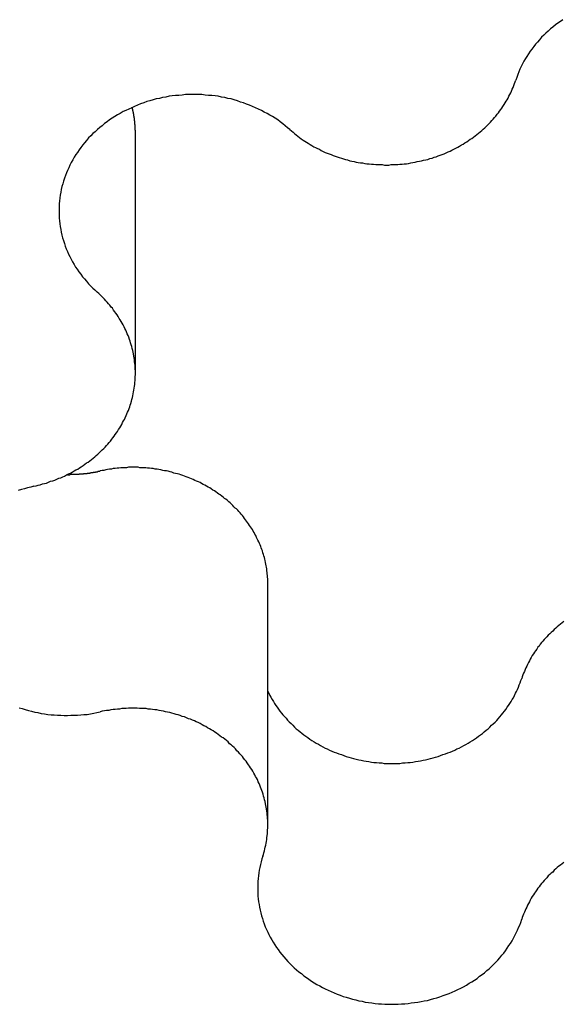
# Model space of a CAD drawing. Extents: x 1107 to 4046, y 937 to 3355.
# Tile 623 of 656: x 2235.84 to 2237.08, y 2683.27 to 2685.52. Entities that reach past the tile are written whole.
import ezdxf

# ---------------------------------------------------------------- set-up
doc = ezdxf.new("R2010")
doc.units = 0
doc.layers.add('KF_VIDA_L___C_REAR', color=7, linetype='CONTINUOUS')

# ---------------------------------------------------------------- blocks, each defined once
blk = doc.blocks.new('KF_VIDA_L___C_REAR')
at = {"layer": 'KF_VIDA_L___C_REAR'}
for p, q in [((49.12542, 995.497405), (49.12542, 996.047405)), ((49.427558, 994.467002), (49.427558, 995.017002))]:
    blk.add_line(p, q, dxfattribs=at)
for points in [[(50.101, 996.305, 0), (50.0951, 996.301, 0), (50.0893, 996.297, 0), (50.0836, 996.293, 0), (50.0781, 996.288, 0), (50.0727, 996.284, 0), (50.0674, 996.279, 0), (50.0622, 996.274, 0), (50.0572, 996.27, 0), (50.0523, 996.265, 0), (50.0476, 996.259, 0), (50.043, 996.254, 0), (50.0386, 996.249, 0), (50.0343, 996.244, 0), (50.0301, 996.238, 0), (50.0261, 996.233, 0), (50.0223, 996.227, 0), (50.0187, 996.221, 0), (50.0152, 996.216, 0), (50.0118, 996.21, 0), (50.0087, 996.204, 0), (50.0056, 996.198, 0), (50.0028, 996.192, 0), (50.0002, 996.186, 0), (49.9977, 996.18, 0), (49.9954, 996.173, 0), (49.9932, 996.167, 0)], [(49.478, 996.054, 0), (49.4816, 996.051, 0), (49.4852, 996.048, 0), (49.4888, 996.045, 0), (49.4925, 996.042, 0), (49.4963, 996.039, 0), (49.5001, 996.036, 0), (49.5039, 996.033, 0), (49.5079, 996.03, 0), (49.5118, 996.028, 0), (49.5158, 996.025, 0), (49.5199, 996.023, 0), (49.524, 996.02, 0), (49.5282, 996.018, 0), (49.5324, 996.015, 0), (49.5366, 996.013, 0), (49.5409, 996.011, 0), (49.5453, 996.009, 0), (49.5497, 996.006, 0), (49.5541, 996.004, 0), (49.5585, 996.002, 0), (49.563, 996, 0), (49.5675, 995.999, 0), (49.5721, 995.997, 0), (49.5767, 995.995, 0), (49.5813, 995.993, 0), (49.586, 995.992, 0), (49.5907, 995.99, 0), (49.5954, 995.989, 0), (49.6002, 995.987, 0), (49.6049, 995.986, 0), (49.6097, 995.985, 0), (49.6146, 995.983, 0), (49.6194, 995.982, 0), (49.6243, 995.981, 0), (49.6291, 995.98, 0), (49.634, 995.979, 0), (49.639, 995.978, 0), (49.6439, 995.978, 0), (49.6489, 995.977, 0), (49.6538, 995.976, 0), (49.6588, 995.976, 0), (49.6638, 995.975, 0), (49.6688, 995.975, 0), (49.6738, 995.974, 0), (49.6788, 995.974, 0), (49.6838, 995.974, 0), (49.6888, 995.974, 0), (49.6938, 995.973, 0), (49.6989, 995.973, 0), (49.7039, 995.973, 0), (49.7089, 995.974, 0), (49.7139, 995.974, 0), (49.7189, 995.974, 0), (49.7239, 995.974, 0), (49.7289, 995.975, 0), (49.7339, 995.975, 0), (49.7389, 995.976, 0), (49.7439, 995.976, 0), (49.7488, 995.977, 0), (49.7538, 995.978, 0), (49.7587, 995.979, 0), (49.7636, 995.98, 0), (49.7685, 995.981, 0), (49.7734, 995.982, 0), (49.7783, 995.983, 0), (49.7831, 995.984, 0), (49.7879, 995.985, 0), (49.7927, 995.986, 0), (49.7975, 995.988, 0), (49.8022, 995.989, 0), (49.8069, 995.991, 0), (49.8116, 995.992, 0), (49.8162, 995.994, 0), (49.8208, 995.996, 0), (49.8254, 995.997, 0), (49.83, 995.999, 0), (49.8345, 996.001, 0), (49.839, 996.003, 0), (49.8434, 996.005, 0), (49.8478, 996.007, 0), (49.8522, 996.009, 0), (49.8565, 996.012, 0), (49.8608, 996.014, 0), (49.865, 996.016, 0), (49.8692, 996.019, 0), (49.8733, 996.021, 0), (49.8774, 996.024, 0), (49.8815, 996.026, 0), (49.8855, 996.029, 0), (49.8894, 996.032, 0), (49.8933, 996.034, 0), (49.8972, 996.037, 0), (49.901, 996.04, 0), (49.9047, 996.043, 0), (49.9084, 996.046, 0), (49.912, 996.049, 0), (49.9156, 996.052, 0), (49.9191, 996.055, 0), (49.9225, 996.058, 0), (49.9259, 996.061, 0), (49.9293, 996.065, 0), (49.9325, 996.068, 0), (49.9357, 996.071, 0), (49.9389, 996.075, 0), (49.9419, 996.078, 0), (49.945, 996.082, 0), (49.9479, 996.085, 0), (49.9508, 996.089, 0), (49.9536, 996.092, 0), (49.9563, 996.096, 0), (49.959, 996.1, 0), (49.9616, 996.103, 0), (49.9641, 996.107, 0), (49.9666, 996.111, 0), (49.969, 996.115, 0), (49.9713, 996.119, 0), (49.9735, 996.122, 0), (49.9757, 996.126, 0), (49.9778, 996.13, 0), (49.9798, 996.134, 0), (49.9818, 996.138, 0), (49.9836, 996.142, 0), (49.9854, 996.146, 0), (49.9871, 996.15, 0), (49.9888, 996.155, 0), (49.9903, 996.159, 0), (49.9918, 996.163, 0), (49.9932, 996.167, 0)], [(49.478, 996.054, 0), (49.4727, 996.058, 0), (49.4673, 996.063, 0), (49.4617, 996.067, 0), (49.456, 996.072, 0), (49.4502, 996.076, 0), (49.4442, 996.08, 0), (49.4382, 996.084, 0), (49.432, 996.087, 0), (49.4258, 996.091, 0), (49.4194, 996.094, 0), (49.413, 996.098, 0), (49.4064, 996.101, 0), (49.3998, 996.104, 0), (49.393, 996.107, 0), (49.3862, 996.11, 0), (49.3793, 996.112, 0), (49.3724, 996.115, 0), (49.3654, 996.117, 0), (49.3583, 996.12, 0), (49.3511, 996.122, 0), (49.3439, 996.124, 0), (49.3367, 996.125, 0), (49.3294, 996.127, 0), (49.322, 996.128, 0), (49.3146, 996.13, 0), (49.3072, 996.131, 0), (49.2998, 996.132, 0), (49.2923, 996.132, 0), (49.2848, 996.133, 0), (49.2773, 996.134, 0), (49.2697, 996.134, 0), (49.2622, 996.134, 0), (49.2547, 996.134, 0), (49.2472, 996.134, 0), (49.2396, 996.134, 0), (49.2321, 996.133, 0), (49.2246, 996.132, 0), (49.2171, 996.132, 0), (49.2097, 996.131, 0), (49.2023, 996.13, 0), (49.1949, 996.128, 0), (49.1875, 996.127, 0), (49.1802, 996.125, 0), (49.173, 996.124, 0), (49.1658, 996.122, 0), (49.1586, 996.12, 0), (49.1515, 996.118, 0), (49.1445, 996.115, 0), (49.1375, 996.113, 0), (49.1306, 996.11, 0), (49.1238, 996.107, 0), (49.1171, 996.104, 0), (49.1104, 996.101, 0), (49.1039, 996.098, 0), (49.0974, 996.095, 0), (49.0911, 996.091, 0), (49.0848, 996.088, 0), (49.0786, 996.084, 0), (49.0726, 996.08, 0), (49.0666, 996.076, 0), (49.0608, 996.072, 0), (49.0551, 996.068, 0), (49.0495, 996.063, 0), (49.0441, 996.059, 0), (49.0387, 996.054, 0), (49.0335, 996.049, 0), (49.0285, 996.045, 0), (49.0235, 996.04, 0), (49.0188, 996.035, 0), (49.0141, 996.029, 0), (49.0096, 996.024, 0), (49.0053, 996.019, 0), (49.0011, 996.013, 0), (48.9971, 996.008, 0), (48.9932, 996.002, 0), (48.9895, 995.997, 0), (48.9859, 995.991, 0), (48.9825, 995.985, 0), (48.9793, 995.979, 0), (48.9762, 995.973, 0), (48.9733, 995.967, 0), (48.9706, 995.961, 0), (48.9681, 995.955, 0), (48.9657, 995.949, 0), (48.9635, 995.943, 0), (48.9615, 995.936, 0), (48.9597, 995.93, 0), (48.958, 995.924, 0), (48.9565, 995.917, 0), (48.9552, 995.911, 0), (48.9541, 995.904, 0), (48.9532, 995.898, 0), (48.9525, 995.891, 0), (48.9519, 995.885, 0), (48.9515, 995.878, 0), (48.9513, 995.872, 0), (48.9513, 995.865, 0), (48.9515, 995.859, 0), (48.9519, 995.852, 0), (48.9524, 995.846, 0), (48.9531, 995.839, 0), (48.9541, 995.833, 0), (48.9552, 995.826, 0), (48.9564, 995.82, 0), (48.9579, 995.813, 0), (48.9595, 995.807, 0), (48.9614, 995.801, 0), (48.9634, 995.794, 0), (48.9656, 995.788, 0), (48.9679, 995.782, 0), (48.9704, 995.776, 0), (48.9731, 995.77, 0), (48.976, 995.764, 0), (48.9791, 995.758, 0), (48.9823, 995.752, 0), (48.9857, 995.746, 0), (48.9892, 995.74, 0), (48.9929, 995.735, 0), (48.9968, 995.729, 0), (49.0008, 995.724, 0), (49.005, 995.718, 0), (49.0093, 995.713, 0), (49.0138, 995.708, 0), (49.0184, 995.702, 0), (49.0232, 995.697, 0), (49.0281, 995.692, 0), (49.0332, 995.688, 0), (49.0384, 995.683, 0)], [(49.1254, 996.047, 0), (49.1254, 996.048, 0), (49.1254, 996.048, 0), (49.1254, 996.049, 0), (49.1254, 996.049, 0), (49.1254, 996.05, 0), (49.1254, 996.05, 0), (49.1254, 996.051, 0), (49.1254, 996.051, 0), (49.1254, 996.051, 0), (49.1254, 996.052, 0), (49.1254, 996.052, 0), (49.1254, 996.053, 0), (49.1253, 996.053, 0), (49.1253, 996.054, 0), (49.1253, 996.054, 0), (49.1253, 996.055, 0), (49.1253, 996.055, 0), (49.1253, 996.056, 0), (49.1253, 996.056, 0), (49.1252, 996.056, 0), (49.1252, 996.057, 0), (49.1252, 996.057, 0), (49.1252, 996.058, 0), (49.1252, 996.058, 0), (49.1251, 996.059, 0), (49.1251, 996.059, 0), (49.1251, 996.06, 0), (49.1251, 996.06, 0), (49.125, 996.061, 0), (49.125, 996.061, 0), (49.125, 996.061, 0), (49.125, 996.062, 0), (49.1249, 996.062, 0), (49.1249, 996.063, 0), (49.1249, 996.063, 0), (49.1248, 996.064, 0), (49.1248, 996.064, 0), (49.1248, 996.065, 0), (49.1247, 996.065, 0), (49.1247, 996.065, 0), (49.1247, 996.066, 0), (49.1246, 996.066, 0), (49.1246, 996.067, 0), (49.1246, 996.067, 0), (49.1245, 996.068, 0), (49.1245, 996.068, 0), (49.1244, 996.069, 0), (49.1244, 996.069, 0), (49.1244, 996.07, 0), (49.1243, 996.07, 0), (49.1243, 996.07, 0), (49.1242, 996.071, 0), (49.1242, 996.071, 0), (49.1241, 996.072, 0), (49.1241, 996.072, 0), (49.124, 996.073, 0), (49.124, 996.073, 0), (49.1239, 996.074, 0), (49.1239, 996.074, 0), (49.1238, 996.074, 0), (49.1238, 996.075, 0), (49.1237, 996.075, 0), (49.1237, 996.076, 0), (49.1236, 996.076, 0), (49.1235, 996.077, 0), (49.1235, 996.077, 0), (49.1234, 996.078, 0), (49.1234, 996.078, 0), (49.1233, 996.079, 0), (49.1232, 996.079, 0), (49.1232, 996.079, 0), (49.1231, 996.08, 0), (49.1231, 996.08, 0), (49.123, 996.081, 0), (49.1229, 996.081, 0), (49.1229, 996.082, 0), (49.1228, 996.082, 0), (49.1227, 996.083, 0), (49.1227, 996.083, 0), (49.1226, 996.083, 0), (49.1225, 996.084, 0), (49.1224, 996.084, 0), (49.1224, 996.085, 0), (49.1223, 996.085, 0), (49.1222, 996.086, 0), (49.1221, 996.086, 0), (49.1221, 996.087, 0), (49.122, 996.087, 0), (49.1219, 996.087, 0), (49.1218, 996.088, 0), (49.1218, 996.088, 0), (49.1217, 996.089, 0), (49.1216, 996.089, 0), (49.1215, 996.09, 0), (49.1214, 996.09, 0), (49.1213, 996.091, 0), (49.1213, 996.091, 0), (49.1212, 996.092, 0), (49.1211, 996.092, 0), (49.121, 996.092, 0), (49.1209, 996.093, 0), (49.1208, 996.093, 0), (49.1207, 996.094, 0), (49.1206, 996.094, 0), (49.1205, 996.095, 0), (49.1204, 996.095, 0), (49.1204, 996.096, 0), (49.1203, 996.096, 0), (49.1202, 996.096, 0), (49.1201, 996.097, 0), (49.12, 996.097, 0), (49.1199, 996.098, 0), (49.1198, 996.098, 0), (49.1197, 996.099, 0), (49.1196, 996.099, 0), (49.1195, 996.1, 0), (49.1194, 996.1, 0), (49.1193, 996.1, 0), (49.1192, 996.101, 0), (49.119, 996.101, 0), (49.1189, 996.102, 0), (49.1188, 996.102, 0), (49.1187, 996.103, 0), (49.1186, 996.103, 0), (49.1185, 996.103, 0), (49.1184, 996.104, 0), (49.1183, 996.104, 0), (49.1182, 996.105, 0)], [(48.8941, 995.24, 0), (48.8989, 995.241, 0), (48.9038, 995.242, 0), (48.9086, 995.243, 0), (48.9134, 995.245, 0), (48.9181, 995.246, 0), (48.9229, 995.247, 0), (48.9276, 995.249, 0), (48.9322, 995.251, 0), (48.9369, 995.252, 0), (48.9415, 995.254, 0), (48.9461, 995.256, 0), (48.9506, 995.258, 0), (48.9552, 995.259, 0), (48.9596, 995.261, 0), (48.9641, 995.263, 0), (48.9685, 995.266, 0), (48.9728, 995.268, 0), (48.9772, 995.27, 0), (48.9814, 995.272, 0), (48.9857, 995.275, 0), (48.9899, 995.277, 0), (48.994, 995.279, 0), (48.9981, 995.282, 0), (49.0021, 995.284, 0), (49.0061, 995.287, 0), (49.0101, 995.29, 0), (49.014, 995.293, 0), (49.0178, 995.295, 0), (49.0216, 995.298, 0), (49.0254, 995.301, 0), (49.029, 995.304, 0), (49.0327, 995.307, 0), (49.0362, 995.31, 0), (49.0397, 995.313, 0), (49.0432, 995.316, 0), (49.0466, 995.32, 0), (49.0499, 995.323, 0), (49.0532, 995.326, 0), (49.0564, 995.329, 0), (49.0595, 995.333, 0), (49.0626, 995.336, 0), (49.0656, 995.34, 0), (49.0686, 995.343, 0), (49.0714, 995.347, 0), (49.0743, 995.35, 0), (49.077, 995.354, 0), (49.0797, 995.358, 0), (49.0823, 995.362, 0), (49.0848, 995.365, 0), (49.0873, 995.369, 0), (49.0897, 995.373, 0), (49.092, 995.377, 0), (49.0942, 995.381, 0), (49.0964, 995.385, 0), (49.0985, 995.389, 0), (49.1005, 995.392, 0), (49.1024, 995.396, 0), (49.1043, 995.401, 0), (49.1061, 995.405, 0), (49.1078, 995.409, 0), (49.1095, 995.413, 0), (49.111, 995.417, 0), (49.1125, 995.421, 0), (49.1139, 995.425, 0), (49.1152, 995.429, 0), (49.1165, 995.434, 0), (49.1176, 995.438, 0), (49.1187, 995.442, 0), (49.1197, 995.446, 0), (49.1206, 995.451, 0), (49.1215, 995.455, 0), (49.1222, 995.459, 0), (49.1229, 995.464, 0), (49.1235, 995.468, 0), (49.124, 995.472, 0), (49.1245, 995.477, 0), (49.1248, 995.481, 0), (49.1251, 995.485, 0), (49.1253, 995.49, 0), (49.1254, 995.494, 0), (49.1254, 995.498, 0), (49.1254, 995.503, 0), (49.1252, 995.507, 0), (49.125, 995.511, 0), (49.1247, 995.516, 0), (49.1243, 995.52, 0), (49.1238, 995.524, 0), (49.1233, 995.529, 0), (49.1227, 995.533, 0), (49.122, 995.537, 0), (49.1212, 995.542, 0), (49.1203, 995.546, 0), (49.1193, 995.55, 0), (49.1183, 995.554, 0), (49.1172, 995.559, 0), (49.116, 995.563, 0), (49.1147, 995.567, 0), (49.1133, 995.571, 0), (49.1119, 995.575, 0), (49.1104, 995.58, 0), (49.1088, 995.584, 0), (49.1071, 995.588, 0), (49.1054, 995.592, 0), (49.1036, 995.596, 0), (49.1017, 995.6, 0), (49.0997, 995.604, 0), (49.0977, 995.608, 0), (49.0955, 995.612, 0), (49.0933, 995.616, 0), (49.0911, 995.62, 0), (49.0887, 995.623, 0), (49.0863, 995.627, 0), (49.0838, 995.631, 0), (49.0812, 995.635, 0), (49.0786, 995.638, 0), (49.0759, 995.642, 0), (49.0731, 995.646, 0), (49.0703, 995.649, 0), (49.0674, 995.653, 0), (49.0644, 995.656, 0), (49.0614, 995.66, 0), (49.0583, 995.663, 0), (49.0551, 995.667, 0), (49.0519, 995.67, 0), (49.0486, 995.673, 0), (49.0452, 995.677, 0), (49.0418, 995.68, 0), (49.0384, 995.683, 0)], [(49.4276, 995.017, 0), (49.4275, 995.021, 0), (49.4274, 995.025, 0), (49.4273, 995.028, 0), (49.4271, 995.032, 0), (49.4268, 995.036, 0), (49.4264, 995.04, 0), (49.426, 995.043, 0), (49.4256, 995.047, 0), (49.4251, 995.051, 0), (49.4245, 995.055, 0), (49.4238, 995.058, 0), (49.4231, 995.062, 0), (49.4223, 995.066, 0), (49.4215, 995.07, 0), (49.4206, 995.073, 0), (49.4197, 995.077, 0), (49.4186, 995.081, 0), (49.4176, 995.084, 0), (49.4164, 995.088, 0), (49.4152, 995.092, 0), (49.414, 995.095, 0), (49.4127, 995.099, 0), (49.4113, 995.102, 0), (49.4099, 995.106, 0), (49.4084, 995.109, 0), (49.4068, 995.113, 0), (49.4052, 995.117, 0), (49.4036, 995.12, 0), (49.4019, 995.123, 0), (49.4001, 995.127, 0), (49.3982, 995.13, 0), (49.3964, 995.134, 0), (49.3944, 995.137, 0), (49.3924, 995.141, 0), (49.3904, 995.144, 0), (49.3882, 995.147, 0), (49.3861, 995.15, 0), (49.3839, 995.154, 0), (49.3816, 995.157, 0), (49.3793, 995.16, 0), (49.3769, 995.163, 0), (49.3745, 995.166, 0), (49.372, 995.17, 0), (49.3695, 995.173, 0), (49.3669, 995.176, 0), (49.3643, 995.179, 0), (49.3616, 995.182, 0), (49.3589, 995.185, 0), (49.3561, 995.188, 0), (49.3533, 995.19, 0), (49.3504, 995.193, 0), (49.3475, 995.196, 0), (49.3445, 995.199, 0), (49.3415, 995.202, 0), (49.3384, 995.204, 0), (49.3354, 995.207, 0), (49.3322, 995.21, 0), (49.329, 995.212, 0), (49.3258, 995.215, 0), (49.3225, 995.217, 0), (49.3192, 995.22, 0), (49.3159, 995.222, 0), (49.3125, 995.224, 0), (49.3091, 995.227, 0), (49.3056, 995.229, 0), (49.3021, 995.231, 0), (49.2986, 995.234, 0), (49.295, 995.236, 0), (49.2914, 995.238, 0), (49.2878, 995.24, 0), (49.2841, 995.242, 0), (49.2804, 995.244, 0), (49.2766, 995.246, 0), (49.2729, 995.248, 0), (49.2691, 995.25, 0), (49.2652, 995.251, 0), (49.2614, 995.253, 0), (49.2575, 995.255, 0), (49.2536, 995.257, 0), (49.2496, 995.258, 0), (49.2456, 995.26, 0), (49.2416, 995.261, 0), (49.2376, 995.263, 0), (49.2336, 995.264, 0), (49.2295, 995.266, 0), (49.2254, 995.267, 0), (49.2213, 995.268, 0), (49.2172, 995.269, 0), (49.213, 995.27, 0), (49.2089, 995.272, 0), (49.2047, 995.273, 0), (49.2005, 995.274, 0), (49.1962, 995.275, 0), (49.192, 995.275, 0), (49.1878, 995.276, 0), (49.1835, 995.277, 0), (49.1792, 995.278, 0), (49.1749, 995.279, 0), (49.1706, 995.279, 0), (49.1663, 995.28, 0), (49.162, 995.28, 0), (49.1577, 995.281, 0), (49.1533, 995.281, 0), (49.149, 995.282, 0), (49.1447, 995.282, 0), (49.1403, 995.282, 0), (49.136, 995.282, 0), (49.1316, 995.283, 0), (49.1272, 995.283, 0), (49.1229, 995.283, 0), (49.1185, 995.283, 0), (49.1141, 995.283, 0), (49.1098, 995.283, 0), (49.1054, 995.282, 0), (49.1011, 995.282, 0), (49.0967, 995.282, 0), (49.0924, 995.282, 0), (49.088, 995.281, 0), (49.0837, 995.281, 0), (49.0794, 995.28, 0), (49.0751, 995.28, 0), (49.0707, 995.279, 0), (49.0664, 995.279, 0), (49.0622, 995.278, 0), (49.0579, 995.277, 0), (49.0536, 995.276, 0), (49.0494, 995.276, 0), (49.0451, 995.275, 0)], [(48.9703, 995.266, 0), (48.9709, 995.266, 0), (48.9715, 995.266, 0), (48.9721, 995.266, 0), (48.9727, 995.266, 0), (48.9733, 995.266, 0), (48.9739, 995.266, 0), (48.9745, 995.266, 0), (48.9751, 995.266, 0), (48.9757, 995.266, 0), (48.9762, 995.266, 0), (48.9768, 995.267, 0), (48.9774, 995.267, 0), (48.978, 995.267, 0), (48.9786, 995.267, 0), (48.9792, 995.267, 0), (48.9798, 995.267, 0), (48.9804, 995.267, 0), (48.981, 995.267, 0), (48.9816, 995.267, 0), (48.9821, 995.267, 0), (48.9827, 995.267, 0), (48.9833, 995.267, 0), (48.9839, 995.267, 0), (48.9845, 995.267, 0), (48.9851, 995.267, 0), (48.9857, 995.267, 0), (48.9863, 995.267, 0), (48.9869, 995.267, 0), (48.9875, 995.267, 0), (48.988, 995.267, 0), (48.9886, 995.267, 0), (48.9892, 995.267, 0), (48.9898, 995.267, 0), (48.9904, 995.267, 0), (48.991, 995.267, 0), (48.9916, 995.267, 0), (48.9922, 995.267, 0), (48.9928, 995.267, 0), (48.9933, 995.267, 0), (48.9939, 995.267, 0), (48.9945, 995.267, 0), (48.9951, 995.267, 0), (48.9957, 995.267, 0), (48.9963, 995.267, 0), (48.9969, 995.267, 0), (48.9975, 995.268, 0), (48.9981, 995.268, 0), (48.9986, 995.268, 0), (48.9992, 995.268, 0), (48.9998, 995.268, 0), (49.0004, 995.268, 0), (49.001, 995.268, 0), (49.0016, 995.268, 0), (49.0022, 995.268, 0), (49.0028, 995.268, 0), (49.0033, 995.268, 0), (49.0039, 995.268, 0), (49.0045, 995.268, 0), (49.0051, 995.268, 0), (49.0057, 995.268, 0), (49.0063, 995.268, 0), (49.0069, 995.268, 0), (49.0074, 995.268, 0), (49.008, 995.269, 0), (49.0086, 995.269, 0), (49.0092, 995.269, 0), (49.0098, 995.269, 0), (49.0104, 995.269, 0), (49.011, 995.269, 0), (49.0115, 995.269, 0), (49.0121, 995.269, 0), (49.0127, 995.269, 0), (49.0133, 995.269, 0), (49.0139, 995.269, 0), (49.0145, 995.269, 0), (49.015, 995.269, 0), (49.0156, 995.269, 0), (49.0162, 995.27, 0), (49.0168, 995.27, 0), (49.0174, 995.27, 0), (49.018, 995.27, 0), (49.0185, 995.27, 0), (49.0191, 995.27, 0), (49.0197, 995.27, 0), (49.0203, 995.27, 0), (49.0209, 995.27, 0), (49.0215, 995.27, 0), (49.022, 995.27, 0), (49.0226, 995.27, 0), (49.0232, 995.271, 0), (49.0238, 995.271, 0), (49.0244, 995.271, 0), (49.0249, 995.271, 0), (49.0255, 995.271, 0), (49.0261, 995.271, 0), (49.0267, 995.271, 0), (49.0273, 995.271, 0), (49.0278, 995.271, 0), (49.0284, 995.271, 0), (49.029, 995.271, 0), (49.0296, 995.272, 0), (49.0302, 995.272, 0), (49.0307, 995.272, 0), (49.0313, 995.272, 0), (49.0319, 995.272, 0), (49.0325, 995.272, 0), (49.0331, 995.272, 0), (49.0336, 995.272, 0), (49.0342, 995.272, 0), (49.0348, 995.272, 0), (49.0354, 995.273, 0), (49.0359, 995.273, 0), (49.0365, 995.273, 0), (49.0371, 995.273, 0), (49.0377, 995.273, 0), (49.0382, 995.273, 0), (49.0388, 995.273, 0), (49.0394, 995.273, 0), (49.04, 995.274, 0), (49.0405, 995.274, 0), (49.0411, 995.274, 0), (49.0417, 995.274, 0), (49.0423, 995.274, 0), (49.0428, 995.274, 0), (49.0434, 995.274, 0), (49.044, 995.274, 0), (49.0446, 995.274, 0), (49.0451, 995.275, 0)], [(48.8941, 995.24, 0), (48.8868, 995.238, 0), (48.8796, 995.236, 0), (48.8724, 995.234, 0), (48.8653, 995.232, 0), (48.8582, 995.23, 0)], [(48.8601, 994.734, 0), (48.8671, 994.732, 0), (48.8743, 994.73, 0), (48.8815, 994.728, 0), (48.8887, 994.726, 0), (48.896, 994.724, 0), (48.9033, 994.723, 0), (48.9107, 994.721, 0), (48.9181, 994.72, 0), (48.9256, 994.719, 0), (48.933, 994.718, 0), (48.9405, 994.718, 0), (48.948, 994.717, 0), (48.9555, 994.717, 0), (48.9631, 994.716, 0), (48.9706, 994.716, 0), (48.9781, 994.717, 0), (48.9856, 994.717, 0), (48.9932, 994.717, 0), (49.0007, 994.718, 0), (49.0082, 994.719, 0), (49.0156, 994.719, 0), (49.023, 994.72, 0), (49.0304, 994.722, 0), (49.0378, 994.723, 0), (49.0451, 994.725, 0)], [(50.1028, 994.931, 0), (50.099, 994.928, 0), (50.0953, 994.925, 0), (50.0916, 994.922, 0), (50.088, 994.919, 0), (50.0844, 994.916, 0), (50.0809, 994.913, 0), (50.0775, 994.909, 0), (50.0741, 994.906, 0), (50.0707, 994.903, 0), (50.0675, 994.9, 0), (50.0643, 994.896, 0), (50.0611, 994.893, 0), (50.0581, 994.89, 0), (50.055, 994.886, 0), (50.0521, 994.883, 0), (50.0492, 994.879, 0), (50.0464, 994.875, 0), (50.0437, 994.872, 0), (50.041, 994.868, 0), (50.0384, 994.864, 0), (50.0359, 994.861, 0), (50.0334, 994.857, 0), (50.031, 994.853, 0), (50.0287, 994.849, 0), (50.0265, 994.845, 0), (50.0243, 994.841, 0), (50.0222, 994.837, 0), (50.0202, 994.833, 0), (50.0182, 994.829, 0), (50.0164, 994.825, 0), (50.0146, 994.821, 0), (50.0129, 994.817, 0), (50.0112, 994.813, 0), (50.0097, 994.809, 0), (50.0082, 994.805, 0), (50.0068, 994.801, 0)], [(49.4276, 994.772, 0), (49.4299, 994.767, 0), (49.4323, 994.762, 0), (49.4348, 994.758, 0), (49.4374, 994.753, 0), (49.4402, 994.748, 0), (49.443, 994.744, 0), (49.4459, 994.739, 0), (49.4489, 994.735, 0), (49.4521, 994.731, 0), (49.4553, 994.726, 0), (49.4586, 994.722, 0), (49.462, 994.718, 0), (49.4655, 994.714, 0), (49.4691, 994.71, 0), (49.4728, 994.706, 0), (49.4766, 994.702, 0), (49.4805, 994.698, 0), (49.4844, 994.694, 0), (49.4885, 994.69, 0), (49.4926, 994.686, 0), (49.4968, 994.683, 0), (49.5011, 994.679, 0), (49.5054, 994.676, 0), (49.5099, 994.672, 0), (49.5144, 994.669, 0), (49.519, 994.666, 0), (49.5236, 994.662, 0), (49.5284, 994.659, 0), (49.5332, 994.656, 0), (49.538, 994.653, 0), (49.543, 994.651, 0), (49.548, 994.648, 0), (49.553, 994.645, 0), (49.5581, 994.642, 0), (49.5633, 994.64, 0), (49.5685, 994.637, 0), (49.5738, 994.635, 0), (49.5792, 994.633, 0), (49.5845, 994.631, 0), (49.59, 994.629, 0), (49.5954, 994.627, 0), (49.601, 994.625, 0), (49.6065, 994.623, 0), (49.6121, 994.621, 0), (49.6178, 994.62, 0), (49.6234, 994.618, 0), (49.6291, 994.617, 0), (49.6349, 994.615, 0), (49.6406, 994.614, 0), (49.6464, 994.613, 0), (49.6522, 994.612, 0), (49.6581, 994.611, 0), (49.6639, 994.61, 0), (49.6698, 994.609, 0), (49.6757, 994.609, 0), (49.6816, 994.608, 0), (49.6875, 994.608, 0), (49.6934, 994.607, 0), (49.6994, 994.607, 0), (49.7053, 994.607, 0), (49.7113, 994.607, 0), (49.7172, 994.607, 0), (49.7231, 994.607, 0), (49.7291, 994.607, 0), (49.735, 994.608, 0), (49.7409, 994.608, 0), (49.7468, 994.609, 0), (49.7527, 994.609, 0), (49.7586, 994.61, 0), (49.7644, 994.611, 0), (49.7703, 994.612, 0), (49.7761, 994.613, 0), (49.7819, 994.614, 0), (49.7876, 994.615, 0), (49.7934, 994.617, 0), (49.7991, 994.618, 0), (49.8048, 994.62, 0), (49.8104, 994.621, 0), (49.816, 994.623, 0), (49.8216, 994.625, 0), (49.8271, 994.627, 0), (49.8326, 994.629, 0), (49.838, 994.631, 0), (49.8434, 994.633, 0), (49.8487, 994.635, 0), (49.854, 994.637, 0), (49.8592, 994.64, 0), (49.8644, 994.642, 0), (49.8695, 994.645, 0), (49.8746, 994.648, 0), (49.8796, 994.65, 0), (49.8845, 994.653, 0), (49.8894, 994.656, 0), (49.8942, 994.659, 0), (49.8989, 994.662, 0), (49.9036, 994.665, 0), (49.9082, 994.669, 0), (49.9127, 994.672, 0), (49.9171, 994.675, 0), (49.9215, 994.679, 0), (49.9258, 994.683, 0), (49.93, 994.686, 0), (49.9341, 994.69, 0), (49.9382, 994.694, 0), (49.9421, 994.697, 0), (49.946, 994.701, 0), (49.9498, 994.705, 0), (49.9535, 994.709, 0), (49.9571, 994.713, 0), (49.9606, 994.718, 0), (49.964, 994.722, 0), (49.9673, 994.726, 0), (49.9706, 994.73, 0), (49.9737, 994.735, 0), (49.9767, 994.739, 0), (49.9797, 994.744, 0), (49.9825, 994.748, 0), (49.9852, 994.753, 0), (49.9879, 994.757, 0), (49.9904, 994.762, 0), (49.9928, 994.767, 0), (49.9951, 994.771, 0), (49.9973, 994.776, 0), (49.9994, 994.781, 0), (50.0014, 994.786, 0), (50.0033, 994.791, 0), (50.0051, 994.796, 0), (50.0068, 994.801, 0)], [(49.416, 994.395, 0), (49.4174, 994.399, 0), (49.4186, 994.403, 0), (49.4198, 994.407, 0), (49.4209, 994.412, 0), (49.4219, 994.416, 0), (49.4228, 994.42, 0), (49.4236, 994.425, 0), (49.4244, 994.429, 0), (49.4251, 994.433, 0), (49.4257, 994.437, 0), (49.4262, 994.442, 0), (49.4266, 994.446, 0), (49.427, 994.45, 0), (49.4272, 994.455, 0), (49.4274, 994.459, 0), (49.4275, 994.464, 0), (49.4276, 994.468, 0), (49.4275, 994.472, 0), (49.4274, 994.477, 0), (49.4271, 994.481, 0), (49.4268, 994.485, 0), (49.4264, 994.49, 0), (49.426, 994.494, 0), (49.4254, 994.498, 0), (49.4248, 994.503, 0), (49.4241, 994.507, 0), (49.4233, 994.511, 0), (49.4224, 994.515, 0), (49.4215, 994.52, 0), (49.4204, 994.524, 0), (49.4193, 994.528, 0), (49.4181, 994.532, 0), (49.4168, 994.537, 0), (49.4155, 994.541, 0), (49.4141, 994.545, 0), (49.4125, 994.549, 0), (49.4109, 994.553, 0), (49.4093, 994.557, 0), (49.4075, 994.561, 0), (49.4057, 994.565, 0), (49.4038, 994.57, 0), (49.4018, 994.574, 0), (49.3998, 994.577, 0), (49.3977, 994.581, 0), (49.3955, 994.585, 0), (49.3932, 994.589, 0), (49.3908, 994.593, 0), (49.3884, 994.597, 0), (49.3859, 994.601, 0), (49.3834, 994.604, 0), (49.3808, 994.608, 0), (49.3781, 994.612, 0), (49.3753, 994.615, 0), (49.3724, 994.619, 0), (49.3695, 994.623, 0), (49.3666, 994.626, 0), (49.3635, 994.629, 0), (49.3604, 994.633, 0), (49.3573, 994.636, 0), (49.354, 994.64, 0), (49.3507, 994.643, 0), (49.3474, 994.646, 0), (49.344, 994.649, 0), (49.3405, 994.652, 0), (49.337, 994.656, 0), (49.3334, 994.659, 0), (49.3297, 994.662, 0), (49.326, 994.665, 0), (49.3223, 994.667, 0), (49.3185, 994.67, 0), (49.3146, 994.673, 0), (49.3107, 994.676, 0), (49.3067, 994.678, 0), (49.3027, 994.681, 0), (49.2986, 994.684, 0), (49.2945, 994.686, 0), (49.2903, 994.688, 0), (49.2861, 994.691, 0), (49.2819, 994.693, 0), (49.2776, 994.695, 0), (49.2732, 994.698, 0), (49.2689, 994.7, 0), (49.2645, 994.702, 0), (49.26, 994.704, 0), (49.2555, 994.706, 0), (49.251, 994.708, 0), (49.2464, 994.709, 0), (49.2418, 994.711, 0), (49.2372, 994.713, 0), (49.2325, 994.714, 0), (49.2278, 994.716, 0), (49.2231, 994.718, 0), (49.2184, 994.719, 0), (49.2136, 994.72, 0), (49.2088, 994.722, 0), (49.204, 994.723, 0), (49.1991, 994.724, 0), (49.1943, 994.725, 0), (49.1894, 994.726, 0), (49.1845, 994.727, 0), (49.1796, 994.728, 0), (49.1746, 994.729, 0), (49.1697, 994.729, 0), (49.1647, 994.73, 0), (49.1597, 994.731, 0), (49.1547, 994.731, 0), (49.1498, 994.732, 0), (49.1448, 994.732, 0), (49.1397, 994.732, 0), (49.1347, 994.732, 0), (49.1297, 994.733, 0), (49.1247, 994.733, 0), (49.1197, 994.733, 0), (49.1146, 994.733, 0), (49.1096, 994.733, 0), (49.1046, 994.732, 0), (49.0996, 994.732, 0), (49.0946, 994.732, 0), (49.0896, 994.731, 0), (49.0846, 994.731, 0), (49.0796, 994.73, 0), (49.0747, 994.73, 0), (49.0697, 994.729, 0), (49.0647, 994.728, 0), (49.0598, 994.728, 0), (49.0549, 994.727, 0), (49.05, 994.726, 0), (49.0451, 994.725, 0)], [(50.1028, 994.381, 0), (50.099, 994.378, 0), (50.0953, 994.375, 0), (50.0916, 994.372, 0), (50.088, 994.369, 0), (50.0844, 994.366, 0), (50.0809, 994.363, 0), (50.0775, 994.359, 0), (50.0741, 994.356, 0), (50.0707, 994.353, 0), (50.0675, 994.35, 0), (50.0643, 994.346, 0), (50.0611, 994.343, 0), (50.0581, 994.34, 0), (50.055, 994.336, 0), (50.0521, 994.333, 0), (50.0492, 994.329, 0), (50.0464, 994.325, 0), (50.0437, 994.322, 0), (50.041, 994.318, 0), (50.0384, 994.314, 0), (50.0359, 994.311, 0), (50.0334, 994.307, 0), (50.031, 994.303, 0), (50.0287, 994.299, 0), (50.0265, 994.295, 0), (50.0243, 994.291, 0), (50.0222, 994.287, 0), (50.0202, 994.283, 0), (50.0182, 994.279, 0), (50.0164, 994.275, 0), (50.0146, 994.271, 0), (50.0129, 994.267, 0), (50.0112, 994.263, 0), (50.0097, 994.259, 0), (50.0082, 994.255, 0), (50.0068, 994.251, 0)], [(49.416, 994.395, 0), (49.4141, 994.389, 0), (49.4123, 994.382, 0), (49.4107, 994.376, 0), (49.4093, 994.369, 0), (49.4081, 994.363, 0), (49.407, 994.357, 0), (49.4061, 994.35, 0), (49.4055, 994.344, 0), (49.405, 994.337, 0), (49.4046, 994.331, 0), (49.4045, 994.324, 0), (49.4046, 994.317, 0), (49.4048, 994.311, 0), (49.4052, 994.304, 0), (49.4058, 994.298, 0), (49.4066, 994.291, 0), (49.4076, 994.285, 0), (49.4088, 994.279, 0), (49.4101, 994.272, 0), (49.4116, 994.266, 0), (49.4133, 994.259, 0), (49.4152, 994.253, 0), (49.4173, 994.247, 0), (49.4195, 994.241, 0), (49.4219, 994.234, 0), (49.4245, 994.228, 0), (49.4273, 994.222, 0), (49.4302, 994.216, 0), (49.4333, 994.21, 0), (49.4366, 994.204, 0), (49.44, 994.199, 0), (49.4436, 994.193, 0), (49.4474, 994.187, 0), (49.4513, 994.182, 0), (49.4554, 994.176, 0), (49.4596, 994.171, 0), (49.464, 994.165, 0), (49.4685, 994.16, 0), (49.4732, 994.155, 0), (49.478, 994.15, 0), (49.483, 994.145, 0), (49.4881, 994.14, 0), (49.4933, 994.136, 0), (49.4987, 994.131, 0), (49.5042, 994.127, 0), (49.5098, 994.122, 0), (49.5155, 994.118, 0), (49.5214, 994.114, 0), (49.5274, 994.11, 0), (49.5335, 994.106, 0), (49.5396, 994.102, 0), (49.5459, 994.099, 0), (49.5523, 994.095, 0), (49.5588, 994.092, 0), (49.5654, 994.089, 0), (49.5721, 994.086, 0), (49.5788, 994.083, 0), (49.5857, 994.08, 0), (49.5926, 994.078, 0), (49.5995, 994.075, 0), (49.6066, 994.073, 0), (49.6137, 994.071, 0), (49.6209, 994.069, 0), (49.6281, 994.067, 0), (49.6354, 994.065, 0), (49.6427, 994.064, 0), (49.65, 994.062, 0), (49.6574, 994.061, 0), (49.6649, 994.06, 0), (49.6723, 994.059, 0), (49.6798, 994.058, 0), (49.6873, 994.058, 0), (49.6948, 994.057, 0), (49.7024, 994.057, 0), (49.7099, 994.057, 0), (49.7174, 994.057, 0), (49.7249, 994.057, 0), (49.7325, 994.058, 0), (49.74, 994.058, 0), (49.7475, 994.059, 0), (49.7549, 994.06, 0), (49.7624, 994.061, 0), (49.7698, 994.062, 0), (49.7772, 994.063, 0), (49.7845, 994.065, 0), (49.7918, 994.066, 0), (49.799, 994.068, 0), (49.8062, 994.07, 0), (49.8134, 994.072, 0), (49.8204, 994.074, 0), (49.8274, 994.077, 0), (49.8344, 994.079, 0), (49.8412, 994.082, 0), (49.848, 994.085, 0), (49.8547, 994.088, 0), (49.8613, 994.091, 0), (49.8679, 994.094, 0), (49.8743, 994.097, 0), (49.8806, 994.101, 0), (49.8869, 994.105, 0), (49.893, 994.108, 0), (49.899, 994.112, 0), (49.9049, 994.116, 0), (49.9107, 994.121, 0), (49.9164, 994.125, 0), (49.9219, 994.129, 0), (49.9273, 994.134, 0), (49.9326, 994.138, 0), (49.9378, 994.143, 0), (49.9428, 994.148, 0), (49.9477, 994.153, 0), (49.9524, 994.158, 0), (49.957, 994.163, 0), (49.9614, 994.169, 0), (49.9657, 994.174, 0), (49.9699, 994.179, 0), (49.9739, 994.185, 0), (49.9777, 994.191, 0), (49.9813, 994.196, 0), (49.9848, 994.202, 0), (49.9882, 994.208, 0), (49.9913, 994.214, 0), (49.9944, 994.22, 0), (49.9972, 994.226, 0), (49.9998, 994.232, 0), (50.0023, 994.238, 0), (50.0046, 994.244, 0), (50.0068, 994.251, 0)]]:
    blk.add_polyline3d(points, dxfattribs=at)

msp = doc.modelspace()

# ---------------------------------------------------------------- block references
at = {"layer": 'KF_VIDA_L___C_REAR'}
msp.add_blockref('KF_VIDA_L___C_REAR', (2186.9791, 1689.2132), dxfattribs=at)

doc.saveas('drawing.dxf')
